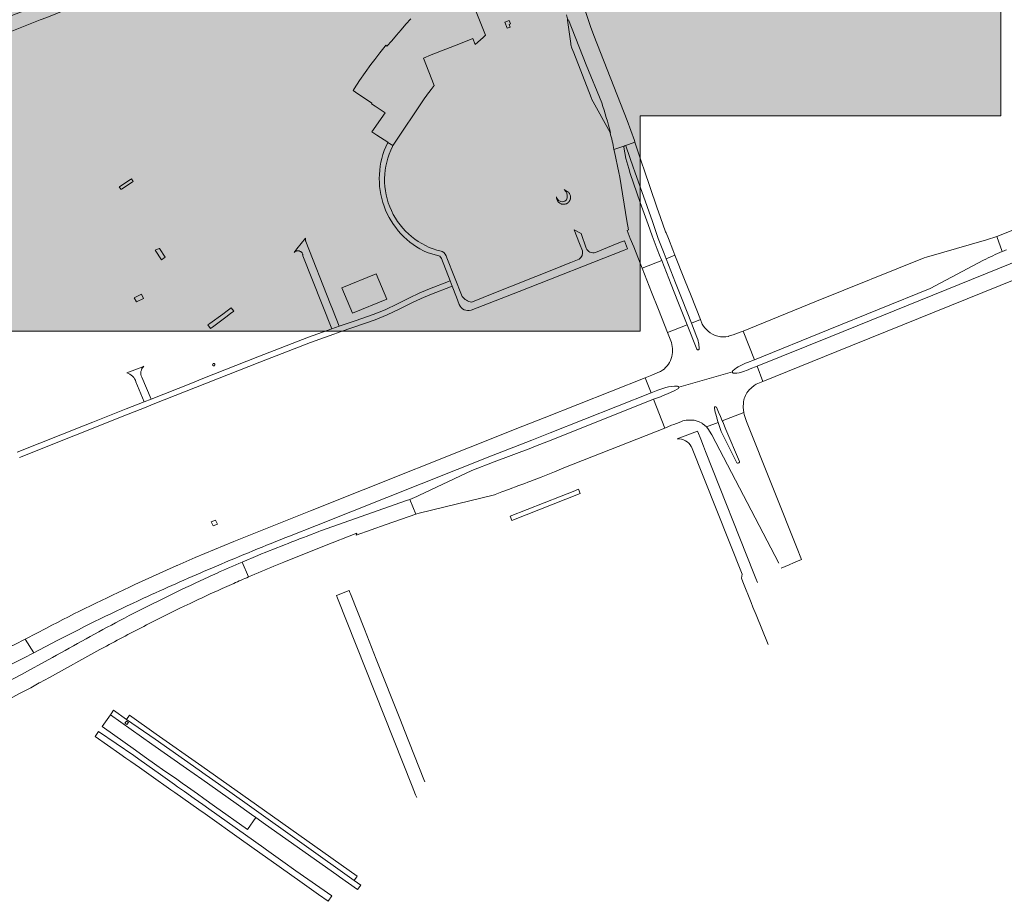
# Model space of a CAD drawing. Header units: metres. Extents: x 152391 to 157968, y 462336 to 467280.
# Tile 541 of 656: x 157136.16 to 157140.25, y 462617.45 to 462621.12. Entities that reach past the tile are written whole.
import ezdxf

# ---------------------------------------------------------------- set-up
doc = ezdxf.new("R2010")
doc.units = ezdxf.units.M
doc.header["$LTSCALE"] = 0.75
for name, color, linetype, lineweight in [('B-WE-VH-VERHARDING_ASFALT-GV', 251, 'Continuous', 18), ('B-WE-VH-VERHARDING_BEDRIJFSVLOERPLAAT-GV', 251, 'Continuous', 18), ('B-WE-VH-VERHARDING_BETON-GV', 251, 'Continuous', 18), ('B-WE-VH-VERHARDING_GRASBETONSTEEN-GV', 251, 'Continuous', 18), ('B-WE-VH-VERHARDING_STRAATBAKSTEEN-GV', 251, 'Continuous', 18), ('X-XX-AL-TEKENBLAD_VIEWPORT-V', 253, 'Continuous', 18)]:
    doc.layers.add(name, color=color, linetype=linetype, lineweight=lineweight)

msp = doc.modelspace()

# ---------------------------------------------------------------- hatches: boundary and pattern name
at = {"layer": 'X-XX-AL-TEKENBLAD_VIEWPORT-V', "transparency": 33554559}
h = msp.add_hatch(color=134, dxfattribs=at)
h.dxf.hatch_style = 1
h.paths.add_polyline_path([(157140.2395, 462624.1286), (157137.1645, 462624.1286), (157135.5895, 462624.1286), (157134.0895, 462624.1286), (157134.0895, 462621.9761), (157134.0895, 462619.8236), (157135.5895, 462619.8236), (157137.1645, 462619.8236), (157138.7395, 462619.8236), (157138.7395, 462620.7187), (157140.2395, 462620.7187)])

# ---------------------------------------------------------------- linework, layer by layer
at = {"layer": 'B-WE-VH-VERHARDING_ASFALT-GV', "color": 1, "flags": 128}
msp.add_lwpolyline([(157140.2395, 462624.1286), (157137.1645, 462624.1286), (157135.5895, 462624.1286), (157134.0895, 462624.1286), (157134.0895, 462621.9761), (157134.0895, 462619.8236), (157135.5895, 462619.8236), (157137.1645, 462619.8236), (157138.7395, 462619.8236), (157138.7395, 462620.7187), (157140.2395, 462620.7187)], close=True, dxfattribs=at)
at = {"layer": 'B-WE-VH-VERHARDING_ASFALT-GV'}
for points in [[(157138.6302, 462620.5788), (157138.6753, 462620.5951), (157138.7178, 462620.6105), (157138.7155, 462620.6174), (157138.685, 462620.7006), (157138.5475, 462621.0535), (157138.5325, 462621.0907), (157138.5129, 462621.1528), (157138.5113, 462621.1525), (157138.4238, 462621.3789), (157138.3961, 462621.4496), (157138.3644, 462621.5253)], [(157137.7852, 462621.1232), (157137.7651, 462621.1001), (157137.7453, 462621.0773), (157137.7257, 462621.0547), (157137.706, 462621.032), (157137.6862, 462621.0092), (157137.682, 462621.0128), (157137.6784, 462621.0092), (157137.6567, 462620.9817), (157137.6355, 462620.9538), (157137.6197, 462620.9323), (157137.596, 462620.8994), (157137.5727, 462620.8661), (157137.5493, 462620.832), (157137.5451, 462620.825), (157137.5554, 462620.8174), (157137.6234, 462620.7717), (157137.622, 462620.7697), (157137.6367, 462620.7598), (157137.6785, 462620.7318), (157137.6238, 462620.6524), (157137.6441, 462620.6392), (157137.6898, 462620.6093), (157137.6903, 462620.609), (157137.7112, 462620.5954), (157137.7119, 462620.5967), (157137.8441, 462620.7946), (157137.8489, 462620.8015), (157137.8544, 462620.8092), (157137.86, 462620.8168), (157137.8696, 462620.8292), (157137.883, 462620.8455), (157137.8382, 462620.9598), (157137.8706, 462620.9728), (157137.9917, 462621.0208), (157138.0441, 462621.0416), (157138.0536, 462621.0163), (157138.0859, 462621.0448), (157138.0956, 462621.0545), (157137.9928, 462621.3169)], [(157135.1567, 462620.6882), (157135.1604, 462620.6895), (157135.1755, 462620.696), (157135.5547, 462620.8462), (157135.5547, 462620.8463), (157135.5964, 462620.8626), (157136.0593, 462621.0458), (157136.0594, 462621.0458), (157136.0766, 462621.0526), (157136.2441, 462621.1183), (157136.2708, 462621.1288), (157136.3833, 462621.1735), (157136.3623, 462621.2302), (157136.083, 462621.1198), (157136.0539, 462621.1083), (157136.0373, 462621.1017), (157135.5691, 462620.9168), (157135.5689, 462620.9163), (157135.5234, 462620.8979), (157135.523, 462620.8981), (157135.1386, 462620.7457), (157135.1317, 462620.7432)], [(157138.438, 462621.1174), (157138.441, 462621.1187), (157138.5145, 462620.932), (157138.5801, 462620.7741)], [(157141.4369, 462620.7065), (157140.4623, 462620.3137), (157140.44, 462620.3047), (157140.2416, 462620.2248), (157140.2227, 462620.218), (157140.246, 462620.1549)], [(157137.7094, 462620.592), (157137.7112, 462620.5954), (157137.6903, 462620.609), (157137.6898, 462620.6093), (157137.6888, 462620.606)], [(157138.6161, 462620.6498), (157138.6143, 462620.6494)], [(157138.8756, 462620.1619), (157138.857, 462620.209), (157138.8472, 462620.2334), (157138.8457, 462620.2375), (157138.8238, 462620.2971), (157138.8091, 462620.3401), (157138.7549, 462620.4989), (157138.7479, 462620.5188), (157138.7178, 462620.6105), (157138.6753, 462620.5951)], [(157138.6753, 462620.5951), (157138.6302, 462620.5788), (157138.6326, 462620.5696), (157138.6512, 462620.484), (157138.6547, 462620.4646), (157138.6847, 462620.2827), (157138.691, 462620.2448), (157138.6856, 462620.2426), (157138.6986, 462620.2096), (157138.7127, 462620.174), (157138.7391, 462620.1071)], [(157138.7391, 462620.1071), (157138.7476, 462620.0857), (157138.8292, 462620.1178), (157138.8205, 462620.1398), (157138.8108, 462620.1643), (157138.7897, 462620.2198), (157138.7735, 462620.2673), (157138.7399, 462620.3594), (157138.6981, 462620.4796), (157138.692, 462620.5), (157138.68, 462620.5417), (157138.6721, 462620.5895)], [(157138.6821, 462620.59), (157138.711, 462620.5058), (157138.7177, 462620.487), (157138.7903, 462620.2792), (157138.8148, 462620.2088), (157138.839, 462620.1472), (157138.8477, 462620.125), (157138.8845, 462620.1395), (157138.8756, 462620.1619)], [(157138.5156, 462620.1691), (157138.4944, 462620.2298), (157138.4655, 462620.2451), (157138.4874, 462620.1881)], [(157138.0364, 462619.9112), (157138.236, 462619.9892), (157138.6734, 462620.1602), (157138.6876, 462620.1656), (157138.6745, 462620.2001), (157138.6579, 462620.1935), (157138.6269, 462620.1813), (157138.6038, 462620.1715), (157138.6038, 462620.1715), (157138.5536, 462620.1513)], [(157140.246, 462620.1549), (157140.2227, 462620.218), (157140.1801, 462620.2041), (157139.9301, 462620.1318), (157139.9206, 462620.1287), (157139.4735, 462619.948), (157139.1914, 462619.834), (157139.168, 462619.8244), (157139.2146, 462619.7051), (157139.5216, 462619.8292)], [(157138.4874, 462620.1881), (157138.4992, 462620.1573)], [(157137.8541, 462620.1507), (157137.907, 462620.1351), (157137.913, 462620.1254), (157137.9491, 462620.033), (157137.9575, 462620.0115), (157137.9758, 462619.9648), (157137.9873, 462619.935)], [(157137.9155, 462620.1554), (157137.9113, 462620.156)], [(157137.9992, 462619.9676), (157137.9355, 462620.1288)], [(157138.4863, 462620.1235), (157138.4516, 462620.1092), (157138.4131, 462620.0938), (157138.4132, 462620.0938), (157138.0961, 462619.9673), (157138.0775, 462619.9599), (157138.0383, 462619.9442)], [(157139.5216, 462619.8292), (157139.9467, 462620.001), (157140.1681, 462620.1187)], [(157136.1578, 462619.2988), (157136.6103, 462619.4788), (157136.6847, 462619.5082), (157136.7141, 462619.5199), (157137.1569, 462619.6954), (157137.3678, 462619.7768), (157137.4656, 462619.8119), (157137.4813, 462619.8175), (157137.4963, 462619.8226), (157137.6374, 462619.8712), (157137.6876, 462619.8917), (157137.74, 462619.9164), (157137.79, 462619.9419), (157137.8293, 462619.9603), (157137.8652, 462619.9752), (157137.9575, 462620.0115), (157137.9491, 462620.033), (157137.8566, 462619.9965), (157137.8201, 462619.9813), (157137.7799, 462619.9626), (157137.7299, 462619.937), (157137.6784, 462619.9127), (157137.6293, 462619.8927), (157137.5543, 462619.8669), (157137.5248, 462619.8568), (157137.4878, 462619.8441), (157137.4572, 462619.8333), (157137.3598, 462619.7984), (157137.1486, 462619.7169), (157136.9208, 462619.6266), (157136.8705, 462619.6066), (157136.7051, 462619.5411), (157136.6759, 462619.5295), (157136.6018, 462619.5001), (157136.4622, 462619.4446), (157136.4315, 462619.4324), (157136.1485, 462619.3199)], [(157138.9978, 462619.8532), (157138.9904, 462619.872), (157138.9528, 462619.857), (157138.9758, 462619.7987), (157138.979, 462619.7888), (157138.9838, 462619.7693), (157138.9858, 462619.7514)], [(157138.9755, 462619.7489), (157138.9354, 462619.8501), (157138.8536, 462619.8176), (157138.8669, 462619.784), (157138.8696, 462619.7764)], [(157139.1557, 462619.6791), (157139.1774, 462619.6905), (157139.1867, 462619.6941), (157139.2146, 462619.7051), (157139.168, 462619.8244), (157139.1398, 462619.8136), (157139.1307, 462619.8102), (157139.1078, 462619.8023), (157139.1076, 462619.8022)], [(157136.6744, 462619.6779), (157136.6702, 462619.6757), (157136.604, 462619.6505), (157136.6039, 462619.6504)], [(157139.192, 462619.5776), (157139.1924, 462619.5779), (157139.214, 462619.5975), (157139.2222, 462619.6036), (157139.2502, 462619.615), (157139.2259, 462619.6776), (157139.1978, 462619.6667), (157139.1883, 462619.6631), (157139.1652, 462619.6545)], [(157137.3928, 462619.0156), (157138.1213, 462619.3051), (157138.2884, 462619.3709), (157138.3651, 462619.4012), (157138.7852, 462619.5672), (157138.7607, 462619.63), (157138.3403, 462619.4639), (157138.252, 462619.429), (157137.3687, 462619.0771), (157137.0488, 462618.9496), (157136.888, 462618.8818), (157136.8138, 462618.8496), (157136.8126, 462618.8486), (157136.638, 462618.77)], [(157136.642, 462619.6129), (157136.6759, 462619.5295), (157136.7051, 462619.5411), (157136.6666, 462619.632)], [(157138.8203, 462619.6542), (157138.7975, 462619.645), (157138.7887, 462619.6413), (157138.7607, 462619.63), (157138.7852, 462619.5672), (157138.8129, 462619.5783), (157138.8221, 462619.5818), (157138.8458, 462619.5889)], [(157138.8243, 462619.6563), (157138.824, 462619.6561)], [(157139.1231, 462619.6549), (157138.9001, 462619.5911)], [(157138.9001, 462619.5911), (157139.1231, 462619.6549)], [(157139.124, 462619.6581), (157139.1261, 462619.6608)], [(157139.1652, 462619.6545), (157139.1517, 462619.6504), (157139.1414, 462619.6492), (157139.1272, 462619.6492)], [(157138.8989, 462619.5859), (157138.8779, 462619.5737), (157138.8556, 462619.5641), (157138.8327, 462619.555), (157138.8236, 462619.5512), (157138.7955, 462619.5404), (157138.842, 462619.421), (157138.8702, 462619.4321), (157138.8794, 462619.4356), (157138.9022, 462619.4444), (157138.9113, 462619.4486)], [(157138.4228, 462619.2547), (157138.842, 462619.421), (157138.7955, 462619.5404), (157138.3758, 462619.3738), (157138.3046, 462619.3456), (157138.2846, 462619.3376), (157138.1328, 462619.2807), (157138.0389, 462619.244), (157137.8196, 462619.1402)], [(157138.965, 462619.4529), (157138.9854, 462619.4461), (157138.9972, 462619.4413), (157138.9981, 462619.4397), (157139.0072, 462619.4334), (157139.0158, 462619.4254), (157139.0641, 462619.444), (157139.059, 462619.4623), (157139.0585, 462619.4641), (157139.0537, 462619.4821), (157139.0536, 462619.4822), (157139.0505, 462619.4926), (157139.0483, 462619.5044)], [(157139.0509, 462619.5091), (157139.0511, 462619.5092)], [(157139.0577, 462619.507), (157139.0659, 462619.4872), (157139.066, 462619.487), (157139.0736, 462619.4693), (157139.0737, 462619.4692), (157139.0737, 462619.4691), (157139.0813, 462619.4507), (157139.1703, 462619.485), (157139.1685, 462619.5056), (157139.1685, 462619.5069), (157139.1689, 462619.5264), (157139.1689, 462619.5306)], [(157139.3259, 462618.8376), (157139.359, 462618.8525), (157139.3773, 462618.8601), (157139.4111, 462618.8741), (157139.4027, 462618.8953), (157139.3984, 462618.9053), (157139.1822, 462619.4475), (157139.1724, 462619.4768), (157139.1703, 462619.485), (157139.0813, 462619.4507), (157139.0826, 462619.4476), (157139.083, 462619.4466), (157139.0964, 462619.4147), (157139.1524, 462619.2818)], [(157139.0653, 462619.4397), (157139.0651, 462619.4405), (157139.0641, 462619.444), (157139.0158, 462619.4254), (157139.0218, 462619.419), (157139.0375, 462619.3923), (157139.3159, 462618.8585)], [(157139.1415, 462619.2765), (157139.0957, 462619.3671), (157139.0783, 462619.4031), (157139.0772, 462619.4071), (157139.0653, 462619.4397)], [(157139.2281, 462618.7783), (157139.2215, 462618.7949), (157139.2132, 462618.8158), (157139.0121, 462619.3231), (157139.003, 462619.3459), (157138.9917, 462619.3744), (157138.9798, 462619.4053), (157138.9787, 462619.4081), (157138.9786, 462619.4083), (157138.8936, 462619.3754)], [(157138.9528, 462619.3421), (157139.1645, 462618.8132), (157139.1612, 462618.796), (157139.1669, 462618.7816), (157139.2014, 462618.6951), (157139.209, 462618.6759), (157139.2218, 462618.6439), (157139.2722, 462618.5199)], [(157139.1499, 462619.2758), (157139.1475, 462619.2743)], [(157137.7814, 462619.1243), (157137.8069, 462619.062), (157137.8109, 462619.0634), (157137.8204, 462619.0663), (157138.1341, 462619.1433), (157138.1362, 462619.1441), (157138.1644, 462619.1549), (157138.1926, 462619.1655), (157138.2348, 462619.1813), (157138.2598, 462619.1906), (157138.2722, 462619.1951), (157138.2762, 462619.1965), (157138.2801, 462619.198), (157138.3273, 462619.2167), (157138.3553, 462619.2278), (157138.3832, 462619.2389), (157138.4228, 462619.2547)], [(157137.2161, 462618.8461), (157137.257, 462618.8631), (157137.4268, 462618.9306), (157137.5614, 462618.9841), (157137.5585, 462618.9752), (157137.6837, 462619.0194), (157137.8069, 462619.062), (157137.7814, 462619.1243), (157137.7677, 462619.1196), (157137.4097, 462618.9927), (157137.4027, 462618.99)], [(157137.2807, 462618.9711), (157137.3928, 462619.0156)], [(157137.1486, 462618.8907), (157137.0838, 462618.8632), (157137.111, 462618.8018)], [(157137.111, 462618.8018), (157137.0838, 462618.8632)], [(157136.9802, 462618.8178), (157136.9511, 462618.8045), (157136.9447, 462618.8014), (157136.8887, 462618.7759)], [(157136.9435, 462618.8324), (157136.9775, 462618.847)], [(157137.0009, 462618.7532), (157137.0488, 462618.7746)], [(157137.8438, 462617.9499), (157137.8403, 462617.959), (157137.7597, 462618.1624), (157137.7424, 462618.2061), (157137.6421, 462618.4596), (157137.5931, 462618.5848), (157137.5341, 462618.7312), (157137.532, 462618.7367), (157137.5287, 462618.7451), (157137.4766, 462618.7247), (157137.4811, 462618.7131), (157137.7911, 462617.9317), (157137.8056, 462617.8948), (157137.81, 462617.8837)], [(157136.8422, 462618.6796), (157136.8678, 462618.6916)], [(157136.6858, 462618.6017), (157136.7077, 462618.6128)], [(157136.2698, 462618.589), (157136.1844, 462618.5446), (157136.1813, 462618.5432), (157136.2171, 462618.4862), (157136.3138, 462618.5366)], [(157136.1015, 462618.4265), (157136.1386, 462618.4452), (157136.1743, 462618.4638), (157136.2171, 462618.4862), (157136.1813, 462618.5432), (157136.1386, 462618.5209), (157136.1383, 462618.5207), (157136.13, 462618.5161), (157136.1291, 462618.5159), (157136.0984, 462618.5002), (157136.0845, 462618.4929)], [(157136.2047, 462618.3409), (157136.2395, 462618.3609), (157136.2409, 462618.3616), (157136.282, 462618.3828), (157136.4915, 462618.4998), (157136.5084, 462618.5082)], [(157136.295, 462618.4658), (157136.2469, 462618.4399), (157136.2058, 462618.4177), (157136.2012, 462618.4152), (157136.1686, 462618.3977)], [(157136.1686, 462618.3977), (157136.0474, 462618.3352), (157136.0471, 462618.3351), (157136.0471, 462618.3351), (157136.0074, 462618.3156), (157135.9595, 462618.2928), (157135.9115, 462618.2705), (157135.8631, 462618.2487), (157135.8145, 462618.2274), (157135.7657, 462618.2067), (157135.7166, 462618.1866), (157135.6756, 462618.1702), (157135.6262, 462618.151), (157135.5931, 462618.1385), (157135.5599, 462618.1262), (157135.5267, 462618.1142), (157135.4933, 462618.1025), (157135.4431, 462618.0853), (157135.4401, 462618.0948), (157135.3701, 462618.062)]]:
    msp.add_lwpolyline(points, dxfattribs=at)
for points in [[(157138.4327, 462621.1391, -0.041099), (157138.438, 462621.1174)], [(157138.5801, 462620.7741, -0.012843), (157138.6161, 462620.6498)], [(157138.6143, 462620.6494, -0.037115), (157138.6302, 462620.5788)], [(157137.6888, 462620.606, 0.4253), (157137.8541, 462620.1507)], [(157137.9113, 462620.156, -0.48431), (157137.7094, 462620.592)], [(157138.6721, 462620.5895, -0.362312), (157138.6753, 462620.5951)], [(157138.6753, 462620.5951, -0.54067), (157138.6821, 462620.59)], [(157138.5536, 462620.1513, -0.420155), (157138.5156, 462620.1691)], [(157140.246, 462620.1549, -0.005183), (157140.263, 462620.1617)], [(157137.9355, 462620.1288, 0.254734), (157137.9155, 462620.1554)], [(157138.4992, 462620.1573, -0.313555), (157138.4863, 462620.1235)], [(157140.1681, 462620.1187, -0.024003), (157140.246, 462620.1549)], [(157138.0383, 462619.9442, -0.154912), (157137.9992, 462619.9676)], [(157137.9873, 462619.935, 0.407697), (157138.0364, 462619.9112)], [(157139.0221, 462619.8243, -0.093172), (157138.9978, 462619.8532)], [(157139.1076, 462619.8022, -0.248497), (157139.0221, 462619.8243)], [(157138.8696, 462619.7764, -0.159391), (157138.8686, 462619.7102)], [(157138.9824, 462619.7464, -0.386923), (157138.9755, 462619.7489)], [(157138.9858, 462619.7514, -0.310117), (157138.9824, 462619.7464)], [(157138.8686, 462619.7102, -0.192718), (157138.8243, 462619.6563)], [(157136.6666, 462619.632, -0.322034), (157136.6744, 462619.6779)], [(157139.1261, 462619.6608, -0.091946), (157139.1557, 462619.6791)], [(157136.6039, 462619.6504, -0.273906), (157136.642, 462619.6129)], [(157138.824, 462619.6561, -0.010915), (157138.8203, 462619.6542)], [(157139.1231, 462619.6549, -0.140783), (157139.124, 462619.6581)], [(157139.1272, 462619.6492, -0.312998), (157139.1231, 462619.6549)], [(157138.8458, 462619.5889, -0.094449), (157138.8954, 462619.5945)], [(157138.8954, 462619.5945, -0.325139), (157138.9001, 462619.5911)], [(157138.9001, 462619.5911, -0.290542), (157138.8989, 462619.5859)], [(157139.1689, 462619.5306, -0.123497), (157139.192, 462619.5776)], [(157139.0483, 462619.5044, -0.29392), (157139.0509, 462619.5091)], [(157139.0511, 462619.5092, -0.400461), (157139.0577, 462619.507)], [(157138.9113, 462619.4486, -0.116352), (157138.965, 462619.4529)], [(157138.8936, 462619.3754, -0.142657), (157138.9281, 462619.3675)], [(157138.9281, 462619.3675, -0.132258), (157138.9518, 462619.3445)], [(157138.9518, 462619.3445, -0.064253), (157138.9528, 462619.3421)], [(157139.1475, 462619.2743, -0.359748), (157139.1415, 462619.2765)], [(157139.1524, 462619.2818, -0.37612), (157139.1499, 462619.2758)], [(157137.8196, 462619.1402, -0.025146), (157137.7814, 462619.1243)], [(157136.9775, 462618.847, -0.007431), (157137.2807, 462618.9711)], [(157137.4027, 462618.99, 0.004839), (157137.1486, 462618.8907)], [(157137.0838, 462618.8632, 0.00325), (157136.9802, 462618.8178)], [(157136.6738, 462618.7127, -0.006706), (157136.9435, 462618.8324)], [(157137.111, 462618.8018, -0.003734), (157137.2161, 462618.8461)], [(157136.638, 462618.77, 0.011806), (157136.2698, 462618.589)], [(157136.8887, 462618.7759, 0.011686), (157136.5754, 462618.6203)], [(157137.0488, 462618.7746, -0.002242), (157137.111, 462618.8018)], [(157136.8678, 462618.6916, -0.007596), (157137.0009, 462618.7532)], [(157136.3138, 462618.5366, -0.011718), (157136.6738, 462618.7127)], [(157136.7077, 462618.6128, -0.003841), (157136.8422, 462618.6796)], [(157136.5754, 462618.6203, 0.009158), (157136.295, 462618.4658)], [(157136.5084, 462618.5082, -0.007766), (157136.6858, 462618.6017)], [(157135.8006, 462618.1492, 0.023754), (157136.2047, 462618.3409)]]:
    msp.add_lwpolyline(points, format="xyb", dxfattribs=at)
for points in [[(157136.6191, 462620.4548), (157136.5749, 462620.4259), (157136.5746, 462620.4257), (157136.5725, 462620.4244), (157136.5797, 462620.4138), (157136.5815, 462620.415), (157136.6267, 462620.4436), (157136.6305, 462620.446), (157136.623, 462620.4573)], [(157139.2502, 462619.615), (157139.5579, 462619.7394), (157140.44, 462620.096), (157140.5346, 462620.1343), (157140.9986, 462620.3219), (157140.9733, 462620.3846), (157140.5093, 462620.1969), (157140.44, 462620.1688), (157139.5327, 462619.8017), (157139.2259, 462619.6776)], [(157137.348, 462620.2105), (157137.3121, 462620.1661), (157137.3076, 462620.1605), (157137.3002, 462620.1513), (157137.3021, 462620.153), (157137.3035, 462620.1542), (157137.3051, 462620.1552), (157137.3067, 462620.156), (157137.3084, 462620.1567), (157137.3102, 462620.1573), (157137.312, 462620.1577), (157137.3138, 462620.1579), (157137.3157, 462620.158), (157137.3175, 462620.158), (157137.3193, 462620.1577), (157137.3211, 462620.1573), (157137.3229, 462620.1568), (157137.3246, 462620.1561), (157137.3263, 462620.1553), (157137.3278, 462620.1543), (157137.3293, 462620.1532), (157137.3307, 462620.1519), (157137.3319, 462620.1506), (157137.333, 462620.1491), (157137.3341, 462620.1476), (157137.3349, 462620.1459), (157137.3356, 462620.1442), (157137.3362, 462620.1425), (157137.3366, 462620.1407), (157137.3369, 462620.1388), (157137.337, 462620.137), (157137.4572, 462619.8333), (157137.4878, 462619.8441), (157137.4596, 462619.9156), (157137.4505, 462619.9388), (157137.3488, 462620.1967), (157137.3482, 462620.1981), (157137.3477, 462620.1995), (157137.3473, 462620.2009), (157137.3471, 462620.2024), (157137.347, 462620.2039), (157137.3471, 462620.2054), (157137.3472, 462620.2069), (157137.3475, 462620.2084)], [(157138.9354, 462619.8501), (157138.8967, 462619.9476), (157138.8688, 462620.018), (157138.8292, 462620.1178), (157138.7476, 462620.0857), (157138.7476, 462620.0857), (157138.7868, 462619.9866), (157138.8154, 462619.9143), (157138.8536, 462619.8176)], [(157138.9144, 462619.9549), (157138.9528, 462619.857), (157138.9904, 462619.872), (157138.9516, 462619.9701), (157138.9242, 462620.0393), (157138.8845, 462620.1395), (157138.8477, 462620.125), (157138.8868, 462620.025)], [(157137.6858, 462619.9563), (157137.6419, 462620.0618), (157137.4991, 462620.0044), (157137.5433, 462619.8986)], [(157136.8117, 462617.9602), (157136.8346, 462617.9437), (157136.857, 462617.9279), (157136.8977, 462617.8992), (157136.9242, 462617.8806), (157136.9691, 462617.848), (157137.1064, 462617.7508), (157137.1408, 462617.8004), (157137.1227, 462617.8131), (157137.0585, 462617.8597), (157136.9168, 462617.96), (157136.8528, 462618.0054), (157136.7087, 462618.1065), (157136.5361, 462618.228), (157136.5018, 462618.1796), (157136.6398, 462618.0814), (157136.6767, 462618.0549), (157136.7295, 462618.0178), (157136.7524, 462618.0013)], [(157137.5629, 462617.5568), (157137.1439, 462617.8533), (157136.9164, 462618.0138), (157136.7265, 462618.1479), (157136.6148, 462618.226), (157136.6023, 462618.2089), (157136.7215, 462618.1265), (157136.9046, 462617.9979), (157136.93, 462617.9801), (157136.9477, 462617.9677), (157137.0332, 462617.9076), (157137.1238, 462617.8425), (157137.5503, 462617.5391)], [(157137.2382, 462617.5966), (157137.3336, 462617.5286), (157137.402, 462617.4806), (157137.442, 462617.4524), (157137.4576, 462617.4748), (157137.3072, 462617.5797), (157137.2538, 462617.6177), (157137.1855, 462617.6662), (157137.1741, 462617.6743), (157136.945, 462617.8372), (157136.9201, 462617.8548), (157136.8844, 462617.8799), (157136.8436, 462617.9087), (157136.815, 462617.9288), (157136.8021, 462617.9383), (157136.7344, 462617.9864), (157136.7209, 462617.9959), (157136.6547, 462618.0435), (157136.6337, 462618.0585), (157136.4869, 462618.1591), (157136.4721, 462618.1381), (157136.5745, 462618.0652), (157136.5998, 462618.0478), (157136.6045, 462618.0448), (157136.6207, 462618.0342), (157136.6567, 462618.0085), (157136.7058, 462617.9736), (157136.7876, 462617.9158), (157136.8033, 462617.9047), (157136.904, 462617.8336), (157136.9295, 462617.8156), (157137.0809, 462617.7086), (157137.1576, 462617.654)]]:
    msp.add_lwpolyline(points, close=True, dxfattribs=at)
at = {"layer": 'B-WE-VH-VERHARDING_BEDRIJFSVLOERPLAAT-GV'}
msp.add_lwpolyline([(157136.9555, 462619.0308), (157136.9632, 462619.0136), (157136.9813, 462619.021), (157136.9734, 462619.0383)], close=True, dxfattribs=at)
at = {"layer": 'B-WE-VH-VERHARDING_BETON-GV'}
for points in [[(157138.1761, 462621.109), (157138.1862, 462621.0836), (157138.199, 462621.0887), (157138.1948, 462621.0995), (157138.2005, 462621.1018), (157138.1947, 462621.1164)], [(157136.7402, 462620.1675), (157136.7391, 462620.167), (157136.7219, 462620.16), (157136.7484, 462620.121), (157136.7639, 462620.1312), (157136.7405, 462620.167)], [(157136.6439, 462619.9451), (157136.6736, 462619.96), (157136.6648, 462619.978), (157136.6346, 462619.9628)], [(157137.0217, 462619.9084), (157137.0033, 462619.8949), (157136.9494, 462619.8553), (157136.9417, 462619.8496), (157136.9517, 462619.8348), (157136.9601, 462619.841), (157137.0164, 462619.8824), (157137.036, 462619.8968), (157137.0494, 462619.9067), (157137.0388, 462619.921)], [(157138.2059, 462619.0362), (157138.4899, 462619.1483), (157138.4831, 462619.166), (157138.4612, 462619.1573), (157138.4106, 462619.1374), (157138.1984, 462619.0539)]]:
    msp.add_lwpolyline(points, close=True, dxfattribs=at)
for points in [[(157138.5801, 462620.7741), (157138.5145, 462620.932), (157138.441, 462621.1187), (157138.438, 462621.1174), (157138.4509, 462621.0199)], [(157138.4559, 462621.0004), (157138.4631, 462620.9818), (157138.4993, 462620.889), (157138.5356, 462620.796), (157138.5377, 462620.7906), (157138.6143, 462620.6494)], [(157138.6143, 462620.6494), (157138.6161, 462620.6498)]]:
    msp.add_lwpolyline(points, dxfattribs=at)
for points in [[(157138.4509, 462621.0199, 0.068007), (157138.4559, 462621.0004)], [(157138.6161, 462620.6498, 0.012843), (157138.5801, 462620.7741)], [(157136.9708, 462619.6846, 1), (157136.9608, 462619.6844)], [(157136.9608, 462619.6844, 1), (157136.9708, 462619.6846)]]:
    msp.add_lwpolyline(points, format="xyb", dxfattribs=at)
at = {"layer": 'B-WE-VH-VERHARDING_GRASBETONSTEEN-GV'}
msp.add_lwpolyline([(157138.3919, 462620.3831), (157138.3918, 462620.3806), (157138.3919, 462620.3781), (157138.3922, 462620.3756), (157138.3927, 462620.3731), (157138.3935, 462620.3707), (157138.3944, 462620.3684), (157138.3956, 462620.3662), (157138.3969, 462620.364), (157138.3984, 462620.362), (157138.4001, 462620.3602), (157138.402, 462620.3584), (157138.4039, 462620.3569), (157138.406, 462620.3555), (157138.4083, 462620.3543), (157138.4106, 462620.3533), (157138.4129, 462620.3526), (157138.4154, 462620.352), (157138.4179, 462620.3516), (157138.4204, 462620.3515), (157138.4229, 462620.3515), (157138.4254, 462620.3518), (157138.4279, 462620.3523), (157138.4303, 462620.353), (157138.4326, 462620.3539), (157138.4349, 462620.355), (157138.437, 462620.3563), (157138.439, 462620.3578), (157138.4409, 462620.3595), (157138.4427, 462620.3613), (157138.4443, 462620.3632), (157138.4457, 462620.3653), (157138.4469, 462620.3675), (157138.4479, 462620.3698), (157138.4487, 462620.3722), (157138.4494, 462620.3746), (157138.4498, 462620.3771), (157138.45, 462620.3796), (157138.4499, 462620.3821), (157138.4497, 462620.3846), (157138.4492, 462620.3871), (157138.4486, 462620.3895), (157138.4477, 462620.3919), (157138.4466, 462620.3941), (157138.4453, 462620.3963), (157138.4439, 462620.3984), (157138.4423, 462620.4003), (157138.4405, 462620.4021), (157138.4386, 462620.4037), (157138.4365, 462620.4051), (157138.4236, 462620.4133), (157138.4312, 462620.4039), (157138.4341, 462620.3971), (157138.4361, 462620.3887), (157138.4359, 462620.3786), (157138.433, 462620.3703), (157138.4266, 462620.3639), (157138.418, 462620.3612), (157138.4092, 462620.3628), (157138.3993, 462620.3674), (157138.3925, 462620.3775)], close=True, dxfattribs=at)
at = {"layer": 'B-WE-VH-VERHARDING_STRAATBAKSTEEN-GV'}
for points in [[(157136.5389, 462618.2318), (157136.5361, 462618.228), (157136.7087, 462618.1065), (157136.8528, 462618.0054), (157136.9168, 462617.96), (157137.0585, 462617.8597), (157137.1227, 462617.8131), (157137.1408, 462617.8004), (157137.1816, 462617.7716), (157137.4772, 462617.5632), (157137.4891, 462617.5547), (157137.5639, 462617.5017), (157137.577, 462617.5201), (157137.5503, 462617.5391), (157137.1238, 462617.8425), (157137.0332, 462617.9076), (157136.9477, 462617.9677), (157136.93, 462617.9801), (157136.9046, 462617.9979), (157136.7215, 462618.1265), (157136.6023, 462618.2089), (157136.5492, 462618.2469)], [(157136.5962, 462618.1928), (157136.6025, 462618.2019), (157136.6107, 462618.1964), (157136.6043, 462618.1874)]]:
    msp.add_lwpolyline(points, close=True, dxfattribs=at)

doc.saveas('drawing.dxf')
